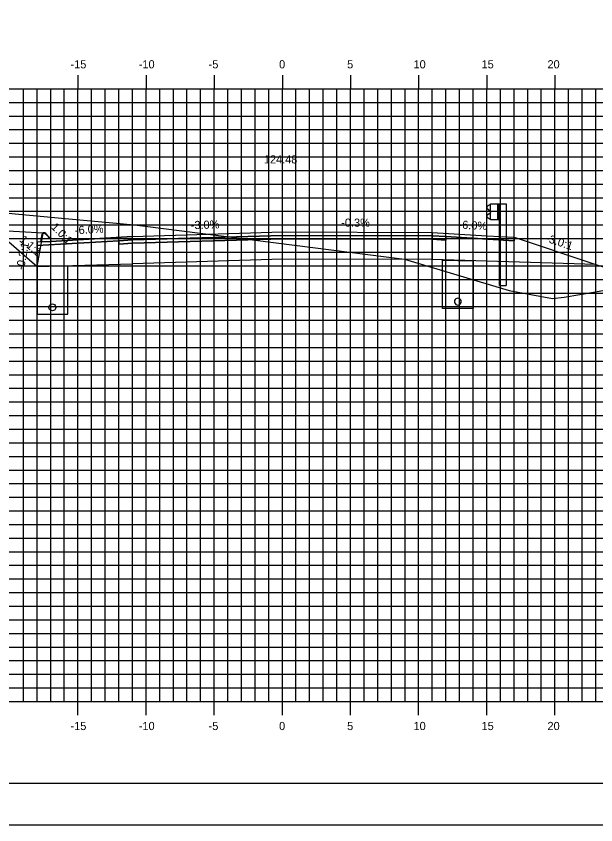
# Model space of a CAD drawing. Extents: x 850598 to 870284, y 366541 to 366651.
# Drawn here: x 863271.5 to 863314, y 366541.2 to 366600.6 of the extents above; entities that cross this region are included whole.
import ezdxf

# ---------------------------------------------------------------- set-up
doc = ezdxf.new("R2010")
doc.units = 0
for name, color, linetype in [('ANNOTATION', 7, 'Continuous'), ('BORDER', 7, 'Continuous'), ('D_Curb_Type_3M2_Lt', 7, 'Continuous'), ('D_Drainage_Underdrain', 7, 'Continuous'), ('D_Drainage_Underdrain_06in', 7, 'Continuous'), ('D_Guardrail_Beam_Rt', 7, 'Continuous'), ('D_Roadway_Berm', 7, 'Continuous'), ('D_Roadway_Centerline', 7, 'Continuous'), ('D_Roadway_Centerline_Text', 7, 'Continuous'), ('D_Roadway_Edge_Shoulder', 7, 'Continuous'), ('D_Roadway_Edge_TW', 7, 'Continuous'), ('D_Roadway_Pavement', 7, 'Continuous'), ('D_Roadway_SubGrade', 7, 'Continuous'), ('H_V ANNOTATION', 7, 'Continuous'), ('MAJOR', 7, 'Continuous'), ('MINOR', 7, 'Continuous'), ('PLOT BOUNDARY', 7, 'Continuous'), ('S_Roadway_Centerline', 7, 'Continuous')]:
    doc.layers.add(name, color=color, linetype=linetype)

msp = doc.modelspace()

# ---------------------------------------------------------------- linework, layer by layer
at = {"layer": 'BORDER'}
msp.add_line((863246.02, 366544.225), (863406.02, 366544.225), dxfattribs=at)
at = {"layer": 'D_Curb_Type_3M2_Lt'}
for p, q in [((863273.378, 366584.514), (863273.27, 366584.02)), ((863273.514, 366584.643), (863273.519, 366584.643)), ((863274.02, 366584.186), (863273.666, 366584.588)), ((863273.27, 366584.02), (863274.02, 366584.02)), ((863274.02, 366584.02), (863274.02, 366584.186))]:
    msp.add_line(p, q, dxfattribs=at)
msp.add_arc((863273.541, 366584.478), 0.167, 41.38705, 167.66476, dxfattribs=at)
at = {"layer": 'D_Drainage_Underdrain'}
for points in [[(863305.02, 366582.595), (863305.02, 366579.094), (863302.77, 366579.094), (863302.77, 366582.64)], [(863273.02, 366582.17), (863273.02, 366578.669), (863275.27, 366578.669), (863275.27, 366582.215)]]:
    msp.add_lwpolyline(points, close=True, dxfattribs=at)
at = {"layer": 'D_Drainage_Underdrain_06in'}
for points in [[(863303.895, 366579.844), (863303.818, 366579.832), (863303.748, 366579.796), (863303.693, 366579.741), (863303.657, 366579.671), (863303.645, 366579.594), (863303.657, 366579.517), (863303.693, 366579.447), (863303.748, 366579.392), (863303.818, 366579.356), (863303.895, 366579.344), (863303.972, 366579.356), (863304.042, 366579.392), (863304.097, 366579.447), (863304.133, 366579.517), (863304.145, 366579.594), (863304.133, 366579.671), (863304.097, 366579.741), (863304.042, 366579.796), (863303.972, 366579.832)], [(863274.145, 366579.419), (863274.222, 366579.407), (863274.292, 366579.372), (863274.347, 366579.316), (863274.383, 366579.247), (863274.395, 366579.169), (863274.383, 366579.092), (863274.347, 366579.022), (863274.292, 366578.967), (863274.222, 366578.931), (863274.145, 366578.919), (863274.068, 366578.931), (863273.998, 366578.967), (863273.943, 366579.022), (863273.907, 366579.092), (863273.895, 366579.169), (863273.907, 366579.247), (863273.943, 366579.316), (863273.998, 366579.372), (863274.068, 366579.407)]]:
    msp.add_lwpolyline(points, close=True, dxfattribs=at)
at = {"layer": 'D_Guardrail_Beam_Rt'}
for p, q in [((863306.291, 366586.77), (863306.978, 366586.77)), ((863306.291, 366585.603), (863306.291, 366586.77)), ((863306.812, 366586.77), (863306.812, 366585.603)), ((863306.916, 366586.77), (863306.916, 366585.603)), ((863306.978, 366586.77), (863307.449, 366586.77)), ((863306.978, 366586.77), (863306.978, 366585.603)), ((863307.449, 366586.77), (863307.449, 366580.77)), ((863306.201, 366586.676), (863306.057, 366586.576)), ((863306.057, 366586.433), (863306.253, 366586.297)), ((863306.291, 366586.696), (863306.218, 366586.683)), ((863306.286, 366586.232), (863306.286, 366586.141)), ((863306.253, 366586.077), (863306.057, 366585.941)), ((863306.057, 366585.797), (863306.201, 366585.697)), ((863306.218, 366585.691), (863306.291, 366585.678)), ((863306.978, 366585.603), (863306.291, 366585.603)), ((863306.958, 366580.77), (863306.958, 366585.603)), ((863306.958, 366580.77), (863307.449, 366580.77))]:
    msp.add_line(p, q, dxfattribs=at)
for centre, major_axis, start_param, end_param in [((863306.108, 366586.504), (-0.0877, 0), 5.323254, 7.243116), ((863306.225, 366586.642), (-0.0417, 0), 4.886922, 5.323254), ((863306.208, 366586.232), (0.0789, 0), 0, 0.959931), ((863306.108, 366585.869), (-0.0877, 0), 5.323254, 7.243116), ((863306.225, 366585.731), (-0.0417, 0), 0.959931, 1.396263), ((863306.208, 366586.141), (0.0789, 0), 5.323254, 6.283185)]:
    msp.add_ellipse(centre, major_axis=major_axis, ratio=0.995501, start_param=start_param, end_param=end_param, dxfattribs=at)
at = {"layer": 'D_Roadway_Berm'}
msp.add_lwpolyline([(863273.475, 366584.618), (863269.975, 366584.828)], dxfattribs=at)
at = {"layer": 'D_Roadway_Centerline'}
msp.add_lwpolyline([(863251.02, 366587.707), (863269.975, 366584.828), (863273.02, 366582.17), (863273.475, 366584.618), (863273.565, 366584.62), (863273.643, 366584.574), (863274.013, 366584.186), (863274.02, 366584.02), (863280.02, 366584.38), (863291.02, 366584.71), (863302.02, 366584.677), (863306.02, 366584.437), (863308.02, 366584.317), (863314.02, 366582.317), (863358.046, 366568.225), (863366.93, 366565.382), (863376.792, 366562.225), (863380.792, 366562.225)], dxfattribs=at)
at = {"layer": 'D_Roadway_Edge_Shoulder'}
for points in [[(863280.02, 366584.38), (863274.02, 366584.02), (863273.02, 366583.96), (863273.02, 366583.71), (863279.02, 366584.07), (863280.02, 366584.13)], [(863302.02, 366584.677), (863306.02, 366584.437), (863306.02, 366584.437), (863308.02, 366584.317), (863308.02, 366584.067), (863303.02, 366584.367), (863302.02, 366584.427)]]:
    msp.add_lwpolyline(points, close=True, dxfattribs=at)
at = {"layer": 'D_Roadway_Edge_TW'}
msp.add_lwpolyline([(863280.02, 366584.13), (863280.02, 366584.38), (863291.02, 366584.71), (863302.02, 366584.677), (863302.02, 366584.427), (863291.02, 366584.46)], close=True, dxfattribs=at)
at = {"layer": 'D_Roadway_Pavement'}
for points in [[(863280.02, 366583.88), (863280.02, 366584.13), (863291.02, 366584.46), (863302.02, 366584.427), (863302.02, 366584.177), (863291.02, 366584.21)], [(863302.02, 366584.427), (863303.02, 366584.367), (863303.02, 366584.117), (863302.02, 366584.177)], [(863280.02, 366584.13), (863279.02, 366584.07), (863279.02, 366583.82), (863280.02, 366583.88)]]:
    msp.add_lwpolyline(points, close=True, dxfattribs=at)
at = {"layer": 'D_Roadway_SubGrade'}
for points in [[(863302.02, 366584.177), (863303.02, 366584.117), (863303.02, 366584.367), (863308.02, 366584.067), (863308.02, 366584.317), (863314.02, 366582.317), (863302.02, 366582.677)], [(863280.02, 366583.88), (863279.02, 366583.82), (863279.02, 366584.07), (863273.02, 366583.71), (863273.02, 366582.17), (863280.02, 366582.38)], [(863280.02, 366582.38), (863280.02, 366583.88), (863291.02, 366584.21), (863302.02, 366584.177), (863302.02, 366582.677), (863291.02, 366582.71)]]:
    msp.add_lwpolyline(points, close=True, dxfattribs=at)
at = {"layer": 'MAJOR'}
for p, q in [((863276.02, 366596.227), (863276.02, 366595.225)), ((863276.02, 366596.227), (863276.02, 366595.225)), ((863281.02, 366596.227), (863281.02, 366595.225)), ((863281.02, 366596.227), (863281.02, 366595.225)), ((863286.02, 366596.227), (863286.02, 366595.225)), ((863286.02, 366596.227), (863286.02, 366595.225)), ((863291.02, 366596.227), (863291.02, 366595.225)), ((863291.02, 366596.227), (863291.02, 366595.225)), ((863296.02, 366596.227), (863296.02, 366595.225)), ((863296.02, 366596.227), (863296.02, 366595.225)), ((863301.02, 366596.227), (863301.02, 366595.225)), ((863301.02, 366596.227), (863301.02, 366595.225)), ((863306.02, 366596.227), (863306.02, 366595.225)), ((863306.02, 366596.227), (863306.02, 366595.225)), ((863311.02, 366596.227), (863311.02, 366595.225)), ((863311.02, 366596.227), (863311.02, 366595.225)), ((863251.02, 366595.225), (863391.02, 366595.225)), ((863251.02, 366595.225), (863391.02, 366595.225)), ((863251.02, 366595.225), (863391.02, 366595.225)), ((863251.02, 366595.225), (863391.02, 366595.225)), ((863276.02, 366550.225), (863276.02, 366595.225)), ((863276.02, 366550.225), (863276.02, 366595.225)), ((863281.02, 366550.225), (863281.02, 366595.225)), ((863281.02, 366550.225), (863281.02, 366595.225)), ((863286.02, 366550.225), (863286.02, 366595.225)), ((863286.02, 366550.225), (863286.02, 366595.225)), ((863291.02, 366550.225), (863291.02, 366595.225)), ((863291.02, 366550.225), (863291.02, 366595.225)), ((863296.02, 366550.225), (863296.02, 366595.225)), ((863296.02, 366550.225), (863296.02, 366595.225)), ((863301.02, 366550.225), (863301.02, 366595.225)), ((863301.02, 366550.225), (863301.02, 366595.225)), ((863306.02, 366550.225), (863306.02, 366595.225)), ((863306.02, 366550.225), (863306.02, 366595.225)), ((863311.02, 366550.225), (863311.02, 366595.225)), ((863311.02, 366550.225), (863311.02, 366595.225)), ((863251.02, 366590.225), (863391.02, 366590.225)), ((863251.02, 366590.225), (863391.02, 366590.225)), ((863251.02, 366585.225), (863391.02, 366585.225)), ((863251.02, 366585.225), (863391.02, 366585.225)), ((863251.02, 366580.225), (863391.02, 366580.225)), ((863251.02, 366580.225), (863391.02, 366580.225)), ((863251.02, 366575.225), (863391.02, 366575.225)), ((863251.02, 366575.225), (863391.02, 366575.225)), ((863251.02, 366570.225), (863391.02, 366570.225)), ((863251.02, 366570.225), (863391.02, 366570.225)), ((863251.02, 366565.225), (863391.02, 366565.225)), ((863251.02, 366565.225), (863391.02, 366565.225)), ((863251.02, 366560.225), (863391.02, 366560.225)), ((863251.02, 366560.225), (863391.02, 366560.225)), ((863251.02, 366555.225), (863391.02, 366555.225)), ((863251.02, 366555.225), (863391.02, 366555.225)), ((863251.02, 366550.225), (863391.02, 366550.225)), ((863251.02, 366550.225), (863391.02, 366550.225)), ((863251.02, 366550.225), (863391.02, 366550.225)), ((863251.02, 366550.225), (863391.02, 366550.225)), ((863276.02, 366549.223), (863276.02, 366550.225)), ((863276.02, 366549.223), (863276.02, 366550.225)), ((863281.02, 366549.223), (863281.02, 366550.225)), ((863281.02, 366549.223), (863281.02, 366550.225)), ((863286.02, 366549.223), (863286.02, 366550.225)), ((863286.02, 366549.223), (863286.02, 366550.225)), ((863291.02, 366549.223), (863291.02, 366550.225)), ((863291.02, 366549.223), (863291.02, 366550.225)), ((863296.02, 366549.223), (863296.02, 366550.225)), ((863296.02, 366549.223), (863296.02, 366550.225)), ((863301.02, 366549.223), (863301.02, 366550.225)), ((863301.02, 366549.223), (863301.02, 366550.225)), ((863306.02, 366549.223), (863306.02, 366550.225)), ((863306.02, 366549.223), (863306.02, 366550.225)), ((863311.02, 366549.223), (863311.02, 366550.225)), ((863311.02, 366549.223), (863311.02, 366550.225))]:
    msp.add_line(p, q, dxfattribs=at)
at = {"layer": 'MINOR'}
for p, q in [((863272.02, 366550.225), (863272.02, 366595.225)), ((863272.02, 366550.225), (863272.02, 366595.225)), ((863273.02, 366550.225), (863273.02, 366595.225)), ((863273.02, 366550.225), (863273.02, 366595.225)), ((863274.02, 366550.225), (863274.02, 366595.225)), ((863274.02, 366550.225), (863274.02, 366595.225)), ((863275.02, 366550.225), (863275.02, 366595.225)), ((863275.02, 366550.225), (863275.02, 366595.225)), ((863277.02, 366550.225), (863277.02, 366595.225)), ((863277.02, 366550.225), (863277.02, 366595.225)), ((863278.02, 366550.225), (863278.02, 366595.225)), ((863278.02, 366550.225), (863278.02, 366595.225)), ((863279.02, 366550.225), (863279.02, 366595.225)), ((863279.02, 366550.225), (863279.02, 366595.225)), ((863280.02, 366550.225), (863280.02, 366595.225)), ((863280.02, 366550.225), (863280.02, 366595.225)), ((863282.02, 366550.225), (863282.02, 366595.225)), ((863282.02, 366550.225), (863282.02, 366595.225)), ((863283.02, 366550.225), (863283.02, 366595.225)), ((863283.02, 366550.225), (863283.02, 366595.225)), ((863284.02, 366550.225), (863284.02, 366595.225)), ((863284.02, 366550.225), (863284.02, 366595.225)), ((863285.02, 366550.225), (863285.02, 366595.225)), ((863285.02, 366550.225), (863285.02, 366595.225)), ((863287.02, 366550.225), (863287.02, 366595.225)), ((863287.02, 366550.225), (863287.02, 366595.225)), ((863288.02, 366550.225), (863288.02, 366595.225)), ((863288.02, 366550.225), (863288.02, 366595.225)), ((863289.02, 366550.225), (863289.02, 366595.225)), ((863289.02, 366550.225), (863289.02, 366595.225)), ((863290.02, 366550.225), (863290.02, 366595.225)), ((863290.02, 366550.225), (863290.02, 366595.225)), ((863292.02, 366550.225), (863292.02, 366595.225)), ((863292.02, 366550.225), (863292.02, 366595.225)), ((863293.02, 366550.225), (863293.02, 366595.225)), ((863293.02, 366550.225), (863293.02, 366595.225)), ((863294.02, 366550.225), (863294.02, 366595.225)), ((863294.02, 366550.225), (863294.02, 366595.225)), ((863295.02, 366550.225), (863295.02, 366595.225)), ((863295.02, 366550.225), (863295.02, 366595.225)), ((863297.02, 366550.225), (863297.02, 366595.225)), ((863297.02, 366550.225), (863297.02, 366595.225)), ((863298.02, 366550.225), (863298.02, 366595.225)), ((863298.02, 366550.225), (863298.02, 366595.225)), ((863299.02, 366550.225), (863299.02, 366595.225)), ((863299.02, 366550.225), (863299.02, 366595.225)), ((863300.02, 366550.225), (863300.02, 366595.225)), ((863300.02, 366550.225), (863300.02, 366595.225)), ((863302.02, 366550.225), (863302.02, 366595.225)), ((863302.02, 366550.225), (863302.02, 366595.225)), ((863303.02, 366550.225), (863303.02, 366595.225)), ((863303.02, 366550.225), (863303.02, 366595.225)), ((863304.02, 366550.225), (863304.02, 366595.225)), ((863304.02, 366550.225), (863304.02, 366595.225)), ((863305.02, 366550.225), (863305.02, 366595.225)), ((863305.02, 366550.225), (863305.02, 366595.225)), ((863307.02, 366550.225), (863307.02, 366595.225)), ((863307.02, 366550.225), (863307.02, 366595.225)), ((863308.02, 366550.225), (863308.02, 366595.225)), ((863308.02, 366550.225), (863308.02, 366595.225)), ((863309.02, 366550.225), (863309.02, 366595.225)), ((863309.02, 366550.225), (863309.02, 366595.225)), ((863310.02, 366550.225), (863310.02, 366595.225)), ((863310.02, 366550.225), (863310.02, 366595.225)), ((863312.02, 366550.225), (863312.02, 366595.225)), ((863312.02, 366550.225), (863312.02, 366595.225)), ((863313.02, 366550.225), (863313.02, 366595.225)), ((863313.02, 366550.225), (863313.02, 366595.225)), ((863314.02, 366550.225), (863314.02, 366595.225)), ((863314.02, 366550.225), (863314.02, 366595.225)), ((863251.02, 366594.225), (863391.02, 366594.225)), ((863251.02, 366594.225), (863391.02, 366594.225)), ((863251.02, 366593.225), (863391.02, 366593.225)), ((863251.02, 366593.225), (863391.02, 366593.225)), ((863251.02, 366592.225), (863391.02, 366592.225)), ((863251.02, 366592.225), (863391.02, 366592.225)), ((863251.02, 366591.225), (863391.02, 366591.225)), ((863251.02, 366591.225), (863391.02, 366591.225)), ((863251.02, 366589.225), (863391.02, 366589.225)), ((863251.02, 366589.225), (863391.02, 366589.225)), ((863251.02, 366588.225), (863391.02, 366588.225)), ((863251.02, 366588.225), (863391.02, 366588.225)), ((863251.02, 366587.225), (863391.02, 366587.225)), ((863251.02, 366587.225), (863391.02, 366587.225)), ((863251.02, 366586.225), (863391.02, 366586.225)), ((863251.02, 366586.225), (863391.02, 366586.225)), ((863251.02, 366584.225), (863391.02, 366584.225)), ((863251.02, 366584.225), (863391.02, 366584.225)), ((863251.02, 366583.225), (863391.02, 366583.225)), ((863251.02, 366583.225), (863391.02, 366583.225)), ((863251.02, 366582.225), (863391.02, 366582.225)), ((863251.02, 366582.225), (863391.02, 366582.225)), ((863251.02, 366581.225), (863391.02, 366581.225)), ((863251.02, 366581.225), (863391.02, 366581.225)), ((863251.02, 366579.225), (863391.02, 366579.225)), ((863251.02, 366579.225), (863391.02, 366579.225)), ((863251.02, 366578.225), (863391.02, 366578.225)), ((863251.02, 366578.225), (863391.02, 366578.225)), ((863251.02, 366577.225), (863391.02, 366577.225)), ((863251.02, 366577.225), (863391.02, 366577.225)), ((863251.02, 366576.225), (863391.02, 366576.225)), ((863251.02, 366576.225), (863391.02, 366576.225)), ((863251.02, 366574.225), (863391.02, 366574.225)), ((863251.02, 366574.225), (863391.02, 366574.225)), ((863251.02, 366573.225), (863391.02, 366573.225)), ((863251.02, 366573.225), (863391.02, 366573.225)), ((863251.02, 366572.225), (863391.02, 366572.225)), ((863251.02, 366572.225), (863391.02, 366572.225)), ((863251.02, 366571.225), (863391.02, 366571.225)), ((863251.02, 366571.225), (863391.02, 366571.225)), ((863251.02, 366569.225), (863391.02, 366569.225)), ((863251.02, 366569.225), (863391.02, 366569.225)), ((863251.02, 366568.225), (863391.02, 366568.225)), ((863251.02, 366568.225), (863391.02, 366568.225)), ((863251.02, 366567.225), (863391.02, 366567.225)), ((863251.02, 366567.225), (863391.02, 366567.225)), ((863251.02, 366566.225), (863391.02, 366566.225)), ((863251.02, 366566.225), (863391.02, 366566.225)), ((863251.02, 366564.225), (863391.02, 366564.225)), ((863251.02, 366564.225), (863391.02, 366564.225)), ((863251.02, 366563.225), (863391.02, 366563.225)), ((863251.02, 366563.225), (863391.02, 366563.225)), ((863251.02, 366562.225), (863391.02, 366562.225)), ((863251.02, 366562.225), (863391.02, 366562.225)), ((863251.02, 366561.225), (863391.02, 366561.225)), ((863251.02, 366561.225), (863391.02, 366561.225)), ((863251.02, 366559.225), (863391.02, 366559.225)), ((863251.02, 366559.225), (863391.02, 366559.225)), ((863251.02, 366558.225), (863391.02, 366558.225)), ((863251.02, 366558.225), (863391.02, 366558.225)), ((863251.02, 366557.225), (863391.02, 366557.225)), ((863251.02, 366557.225), (863391.02, 366557.225)), ((863251.02, 366556.225), (863391.02, 366556.225)), ((863251.02, 366556.225), (863391.02, 366556.225)), ((863251.02, 366554.225), (863391.02, 366554.225)), ((863251.02, 366554.225), (863391.02, 366554.225)), ((863251.02, 366553.225), (863391.02, 366553.225)), ((863251.02, 366553.225), (863391.02, 366553.225)), ((863251.02, 366552.225), (863391.02, 366552.225)), ((863251.02, 366552.225), (863391.02, 366552.225)), ((863251.02, 366551.225), (863391.02, 366551.225)), ((863251.02, 366551.225), (863391.02, 366551.225))]:
    msp.add_line(p, q, dxfattribs=at)
at = {"layer": 'PLOT BOUNDARY'}
msp.add_lwpolyline([(863237.927, 366541.166), (863407.927, 366541.166), (863407.927, 366651.166), (863237.927, 366651.166)], close=True, dxfattribs=at)
at = {"layer": 'S_Roadway_Centerline'}
msp.add_lwpolyline([(863251.02, 366587.945), (863275.074, 366585.702), (863279.119, 366585.319), (863280.371, 366585.205), (863280.959, 366585.133), (863299.986, 366582.713), (863307.663, 366580.422), (863310.853, 366579.815), (863311.701, 366579.924), (863313.988, 366580.323), (863315.979, 366580.671)], dxfattribs=at)

# ---------------------------------------------------------------- texts
at = {"layer": 'ANNOTATION'}
for s, rotation, p in [('-3.0%', 1.71836, (863284.308, 366584.909)), ('-0.3%', 359.82811, (863295.341, 366585.097)), ('1.0:1', 313.67771, (863274.011, 366585.037)), ('-6.0%', 3.43363, (863275.817, 366584.529)), ('-6.0%', 356.56637, (863303.937, 366584.963)), ('1.1:1', 318.8813, (863271.678, 366584.068)), ('-3.0:1', 341.56507, (863310.274, 366584.019)), ('-0.2:1', 79.47956, (863272.061, 366581.881))]:
    msp.add_text(s, height=0.6, rotation=rotation, dxfattribs=at).set_placement(p)
at = {"layer": 'D_Roadway_Centerline'}
for s, p in [('C', (863291.015, 366584.71)), ('C', (863291.015, 366584.71)), ('L', (863291.02, 366584.702)), ('L', (863291.02, 366584.702))]:
    msp.add_text(s, height=0.0146, dxfattribs=at).set_placement(p)
at = {"layer": 'D_Roadway_Centerline_Text'}
msp.add_text('124.48', height=0.6, dxfattribs=at).set_placement((863289.664, 366589.742))
at = {"layer": 'H_V ANNOTATION'}
for s, p in [('-15', (863275.477, 366596.725)), ('-10', (863280.485, 366596.725)), ('-5', (863285.611, 366596.725)), ('0', (863290.779, 366596.725)), ('5', (863295.771, 366596.725)), ('10', (863300.645, 366596.725)), ('15', (863305.637, 366596.725)), ('20', (863310.474, 366596.725)), ('-15', (863275.477, 366548.125)), ('-10', (863280.485, 366548.125)), ('-5', (863285.611, 366548.125)), ('0', (863290.779, 366548.125)), ('5', (863295.771, 366548.125)), ('10', (863300.645, 366548.125)), ('15', (863305.637, 366548.125)), ('20', (863310.474, 366548.125))]:
    msp.add_text(s, height=0.6, dxfattribs=at).set_placement(p)

doc.saveas('drawing.dxf')
